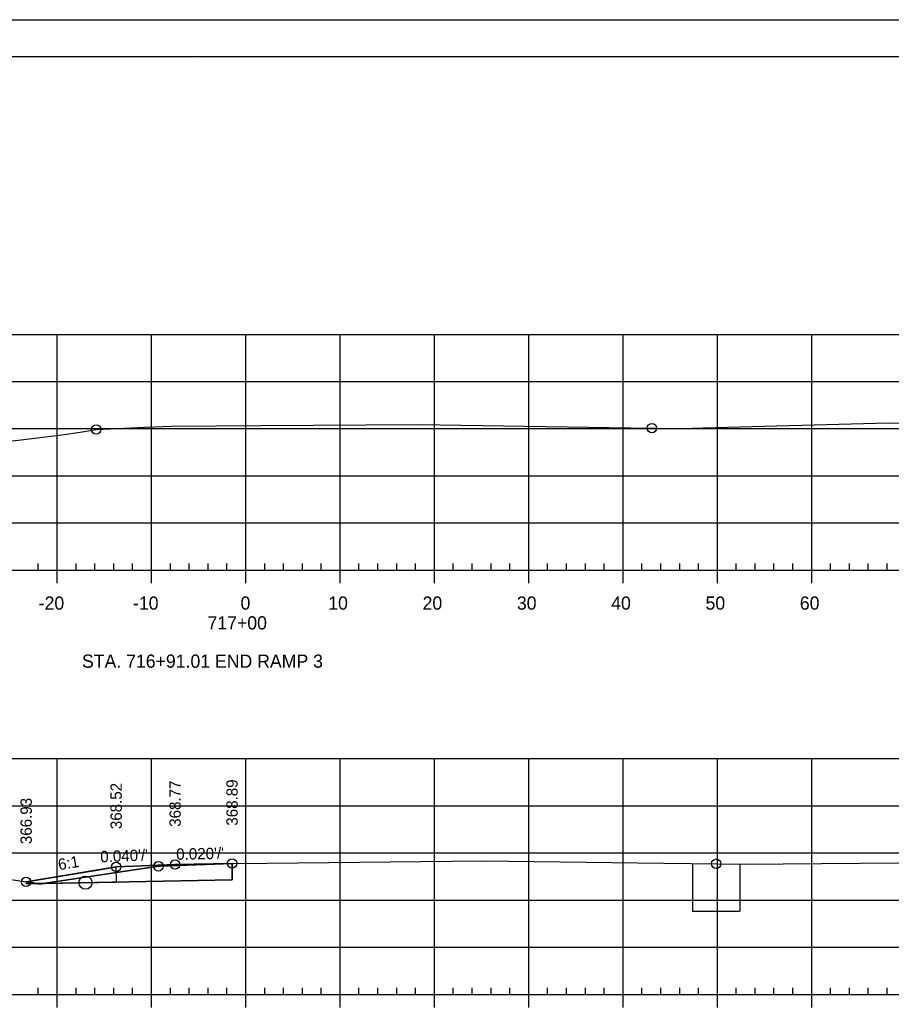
# Model space of a CAD drawing. Extents: x 1359801 to 1362404, y 372415 to 374228.
# Drawn here: x 1361179.8 to 1361272.1, y 373695.8 to 373801.3 of the extents above; entities that cross this region are included whole.
import ezdxf

# ---------------------------------------------------------------- set-up
doc = ezdxf.new("R2010")
doc.units = 0
for name, color, linetype in [('S_DRG_PT_SYM', 7, 'Continuous'), ('S_ELECTRIC_UTILITIES_ANNOT', 7, 'Continuous'), ('S_IRON_PIN', 7, 'Continuous'), ('S_MAILBOX', 7, 'Continuous'), ('S_PRIMARY_CTL', 7, 'Continuous'), ('S_SANITARY_SEWER', 7, 'Continuous'), ('S_SHOULDER', 7, 'Continuous'), ('S_UNDERGROUND_CABLE', 7, 'Continuous'), ('S_UTILITY_POLE_ANNOT', 7, 'Continuous'), ('S_UTL_PT_SYM', 7, 'Continuous'), ('S_WATER_UTILITIES', 7, 'Continuous')]:
    doc.layers.add(name, color=color, linetype=linetype)

msp = doc.modelspace()

# ---------------------------------------------------------------- linework, layer by layer
at = {"layer": 'S_DRG_PT_SYM'}
for points in [[(1361175.78, 373756.31), (1361179.88, 373756.74), (1361184.19, 373757.28), (1361186.16, 373757.58), (1361187.85, 373757.86), (1361192.99, 373758.08), (1361195.82, 373758.2), (1361205.29, 373758.26), (1361222.07, 373758.37), (1361244.5, 373758.03), (1361249.86, 373757.94), (1361252.17, 373758.01), (1361271.82, 373758.56), (1361295.59, 373758.22)], [(1361173.8, 373710.9), (1361181.55, 373709.69), (1361181.86, 373709.64), (1361182.73, 373709.78), (1361190.93, 373711.02), (1361194.26, 373711.49), (1361194.44, 373711.52), (1361194.64, 373711.52), (1361202.25, 373711.83), (1361205.99, 373711.86), (1361228.79, 373712.11), (1361248.02, 373711.87), (1361256.61, 373711.76), (1361276.98, 373711.91)]]:
    msp.add_lwpolyline(points, dxfattribs=at)
at = {"layer": 'S_ELECTRIC_UTILITIES_ANNOT'}
for p, q in [((1361202.25, 373710.08), (1361202.25, 373711.83)), ((1361180.42, 373709.87), (1361180.41, 373709.67)), ((1361180.41, 373709.67), (1361181.55, 373709.69)), ((1361181.55, 373709.69), (1361180.42, 373709.87)), ((1361180.42, 373709.87), (1361180.42, 373709.87)), ((1361182.24, 373709.7), (1361181.55, 373709.69)), ((1361182.24, 373709.7), (1361202.25, 373710.08))]:
    msp.add_line(p, q, dxfattribs=at)
for points in [[(1361202.25, 373711.83), (1361194.64, 373711.52), (1361194.44, 373711.52), (1361194.26, 373711.49), (1361190.93, 373711.02), (1361182.73, 373709.78), (1361182.24, 373709.7)], [(1361181.55, 373709.69), (1361181.86, 373709.64), (1361182.24, 373709.7)], [(1361181.55, 373709.69), (1361181.55, 373709.69)]]:
    msp.add_lwpolyline(points, dxfattribs=at)
at = {"layer": 'S_MAILBOX'}
for p, q in [((1361058.71, 373767.94), (1361348.71, 373767.94)), ((1361183.71, 373742.94), (1361183.71, 373767.94)), ((1361193.71, 373742.94), (1361193.71, 373767.94)), ((1361203.71, 373742.94), (1361203.71, 373767.94)), ((1361213.71, 373742.94), (1361213.71, 373767.94)), ((1361223.71, 373742.94), (1361223.71, 373767.94)), ((1361233.71, 373742.94), (1361233.71, 373767.94)), ((1361243.71, 373742.94), (1361243.71, 373767.94)), ((1361253.71, 373742.94), (1361253.71, 373767.94)), ((1361263.71, 373742.94), (1361263.71, 373767.94)), ((1361058.71, 373762.94), (1361348.71, 373762.94)), ((1361058.71, 373757.94), (1361348.71, 373757.94)), ((1361058.71, 373752.94), (1361348.71, 373752.94)), ((1361058.71, 373747.94), (1361348.71, 373747.94)), ((1361058.71, 373742.94), (1361348.71, 373742.94)), ((1361058.71, 373722.94), (1361348.71, 373722.94)), ((1361183.71, 373697.94), (1361183.71, 373722.94)), ((1361193.71, 373697.94), (1361193.71, 373722.94)), ((1361203.71, 373697.94), (1361203.71, 373722.94)), ((1361213.71, 373697.94), (1361213.71, 373722.94)), ((1361223.71, 373697.94), (1361223.71, 373722.94)), ((1361233.71, 373697.94), (1361233.71, 373722.94)), ((1361243.71, 373697.94), (1361243.71, 373722.94)), ((1361253.71, 373697.94), (1361253.71, 373722.94)), ((1361263.71, 373697.94), (1361263.71, 373722.94)), ((1361058.71, 373717.94), (1361348.71, 373717.94)), ((1361058.71, 373712.94), (1361348.71, 373712.94)), ((1361058.71, 373707.94), (1361348.71, 373707.94)), ((1361058.71, 373702.94), (1361348.71, 373702.94)), ((1361058.71, 373697.94), (1361348.71, 373697.94))]:
    msp.add_line(p, q, dxfattribs=at)
at = {"layer": 'S_SANITARY_SEWER'}
for points in [[(1361180.42, 373709.87), (1361188.42, 373711.2), (1361189.96, 373711.46), (1361196.21, 373711.71), (1361196.21, 373711.71), (1361196.21, 373711.71), (1361202.25, 373711.83)], [(1361202.25, 373711.83), (1361196.21, 373711.71), (1361189.96, 373711.46)]]:
    msp.add_lwpolyline(points, dxfattribs=at)
at = {"layer": 'S_SHOULDER'}
for p, q in [((1361033.31, 373801.29), (1361366.64, 373801.29)), ((1361180.42, 373709.87), (1361180.41, 373709.67)), ((1361181.09, 373709.83), (1361181.08, 373709.64))]:
    msp.add_line(p, q, dxfattribs=at)
for points in [[(1361033.3, 373801.29), (1361366.64, 373801.29), (1361366.64, 373587.95), (1361033.3, 373587.95)], [(1361279.63, 373797.4), (1361279.63, 373787.52), (1361315.36, 373787.52), (1361315.36, 373784.6), (1361338.56, 373784.6), (1361338.56, 373760.26), (1361361.89, 373760.26), (1361361.89, 373591.94), (1361045.71, 373591.94), (1361045.71, 373797.4)]]:
    msp.add_lwpolyline(points, close=True, dxfattribs=at)
for points in [[(1361190, 373709.85), (1361189.96, 373711.46), (1361180.42, 373709.87)], [(1361180.41, 373709.67), (1361190, 373709.85)]]:
    msp.add_lwpolyline(points, dxfattribs=at)
for centre, radius in [((1361187.85, 373757.86), 0.5), ((1361246.76, 373757.99), 0.5), ((1361202.25, 373711.83), 0.5), ((1361253.58, 373711.8), 0.5), ((1361189.96, 373711.46), 0.5), ((1361194.44, 373711.52), 0.5), ((1361196.21, 373711.71), 0.5), ((1361180.42, 373709.87), 0.5), ((1361186.71, 373709.79), 0.7)]:
    msp.add_circle(centre, radius, dxfattribs=at)
at = {"layer": 'S_UNDERGROUND_CABLE'}
msp.add_line((1361180.42, 373709.87), (1361180.41, 373709.67), dxfattribs=at)
msp.add_lwpolyline([(1361202.25, 373711.83), (1361202.25, 373710.08), (1361180.41, 373709.67)], dxfattribs=at)
at = {"layer": 'S_UTILITY_POLE_ANNOT'}
for p, q in [((1361251.08, 373711.8), (1361251.08, 373706.77)), ((1361256.08, 373711.8), (1361256.08, 373706.77)), ((1361251.08, 373706.77), (1361256.08, 373706.77))]:
    msp.add_line(p, q, dxfattribs=at)
at = {"layer": 'S_UTL_PT_SYM'}
for p, q in [((1361045.71, 373797.4), (1361361.89, 373797.4)), ((1361198.23, 373797.14), (1361198.23, 373797.14)), ((1361198.23, 373797.14), (1361198.23, 373797.14))]:
    msp.add_line(p, q, dxfattribs=at)
at = {"layer": 'S_WATER_UTILITIES'}
for p, q in [((1361058.71, 373742.94), (1361348.71, 373742.94)), ((1361181.71, 373742.94), (1361181.71, 373743.64)), ((1361183.71, 373741.54), (1361183.71, 373742.94)), ((1361185.71, 373742.94), (1361185.71, 373743.64)), ((1361187.71, 373742.94), (1361187.71, 373743.64)), ((1361189.71, 373742.94), (1361189.71, 373743.64)), ((1361191.71, 373742.94), (1361191.71, 373743.64)), ((1361193.71, 373741.54), (1361193.71, 373742.94)), ((1361195.71, 373742.94), (1361195.71, 373743.64)), ((1361197.71, 373742.94), (1361197.71, 373743.64)), ((1361199.71, 373742.94), (1361199.71, 373743.64)), ((1361201.71, 373742.94), (1361201.71, 373743.64)), ((1361203.71, 373741.54), (1361203.71, 373742.94)), ((1361205.71, 373742.94), (1361205.71, 373743.64)), ((1361207.71, 373742.94), (1361207.71, 373743.64)), ((1361209.71, 373742.94), (1361209.71, 373743.64)), ((1361211.71, 373742.94), (1361211.71, 373743.64)), ((1361213.71, 373741.54), (1361213.71, 373742.94)), ((1361215.71, 373742.94), (1361215.71, 373743.64)), ((1361217.71, 373742.94), (1361217.71, 373743.64)), ((1361219.71, 373742.94), (1361219.71, 373743.64)), ((1361221.71, 373742.94), (1361221.71, 373743.64)), ((1361223.71, 373741.54), (1361223.71, 373742.94)), ((1361225.71, 373742.94), (1361225.71, 373743.64)), ((1361227.71, 373742.94), (1361227.71, 373743.64)), ((1361229.71, 373742.94), (1361229.71, 373743.64)), ((1361231.71, 373742.94), (1361231.71, 373743.64)), ((1361233.71, 373741.54), (1361233.71, 373742.94)), ((1361235.71, 373742.94), (1361235.71, 373743.64)), ((1361237.71, 373742.94), (1361237.71, 373743.64)), ((1361239.71, 373742.94), (1361239.71, 373743.64)), ((1361241.71, 373742.94), (1361241.71, 373743.64)), ((1361243.71, 373741.54), (1361243.71, 373742.94)), ((1361245.71, 373742.94), (1361245.71, 373743.64)), ((1361247.71, 373742.94), (1361247.71, 373743.64)), ((1361249.71, 373742.94), (1361249.71, 373743.64)), ((1361251.71, 373742.94), (1361251.71, 373743.64)), ((1361253.71, 373741.54), (1361253.71, 373742.94)), ((1361255.71, 373742.94), (1361255.71, 373743.64)), ((1361257.71, 373742.94), (1361257.71, 373743.64)), ((1361259.71, 373742.94), (1361259.71, 373743.64)), ((1361261.71, 373742.94), (1361261.71, 373743.64)), ((1361263.71, 373741.54), (1361263.71, 373742.94)), ((1361265.71, 373742.94), (1361265.71, 373743.64)), ((1361267.71, 373742.94), (1361267.71, 373743.64)), ((1361269.71, 373742.94), (1361269.71, 373743.64)), ((1361271.71, 373742.94), (1361271.71, 373743.64)), ((1361181.71, 373697.94), (1361181.71, 373698.64)), ((1361185.71, 373697.94), (1361185.71, 373698.64)), ((1361187.71, 373697.94), (1361187.71, 373698.64)), ((1361189.71, 373697.94), (1361189.71, 373698.64)), ((1361191.71, 373697.94), (1361191.71, 373698.64)), ((1361195.71, 373697.94), (1361195.71, 373698.64)), ((1361197.71, 373697.94), (1361197.71, 373698.64)), ((1361199.71, 373697.94), (1361199.71, 373698.64)), ((1361201.71, 373697.94), (1361201.71, 373698.64)), ((1361205.71, 373697.94), (1361205.71, 373698.64)), ((1361207.71, 373697.94), (1361207.71, 373698.64)), ((1361209.71, 373697.94), (1361209.71, 373698.64)), ((1361211.71, 373697.94), (1361211.71, 373698.64)), ((1361215.71, 373697.94), (1361215.71, 373698.64)), ((1361217.71, 373697.94), (1361217.71, 373698.64)), ((1361219.71, 373697.94), (1361219.71, 373698.64)), ((1361221.71, 373697.94), (1361221.71, 373698.64)), ((1361225.71, 373697.94), (1361225.71, 373698.64)), ((1361227.71, 373697.94), (1361227.71, 373698.64)), ((1361229.71, 373697.94), (1361229.71, 373698.64)), ((1361231.71, 373697.94), (1361231.71, 373698.64)), ((1361235.71, 373697.94), (1361235.71, 373698.64)), ((1361237.71, 373697.94), (1361237.71, 373698.64)), ((1361239.71, 373697.94), (1361239.71, 373698.64)), ((1361241.71, 373697.94), (1361241.71, 373698.64)), ((1361245.71, 373697.94), (1361245.71, 373698.64)), ((1361247.71, 373697.94), (1361247.71, 373698.64)), ((1361249.71, 373697.94), (1361249.71, 373698.64)), ((1361251.71, 373697.94), (1361251.71, 373698.64)), ((1361255.71, 373697.94), (1361255.71, 373698.64)), ((1361257.71, 373697.94), (1361257.71, 373698.64)), ((1361259.71, 373697.94), (1361259.71, 373698.64)), ((1361261.71, 373697.94), (1361261.71, 373698.64)), ((1361265.71, 373697.94), (1361265.71, 373698.64)), ((1361267.71, 373697.94), (1361267.71, 373698.64)), ((1361269.71, 373697.94), (1361269.71, 373698.64)), ((1361271.71, 373697.94), (1361271.71, 373698.64)), ((1361058.71, 373697.94), (1361348.71, 373697.94)), ((1361183.71, 373696.54), (1361183.71, 373697.94)), ((1361193.71, 373696.54), (1361193.71, 373697.94)), ((1361203.71, 373696.54), (1361203.71, 373697.94)), ((1361213.71, 373696.54), (1361213.71, 373697.94)), ((1361223.71, 373696.54), (1361223.71, 373697.94)), ((1361233.71, 373696.54), (1361233.71, 373697.94)), ((1361243.71, 373696.54), (1361243.71, 373697.94)), ((1361253.71, 373696.54), (1361253.71, 373697.94)), ((1361263.71, 373696.54), (1361263.71, 373697.94))]:
    msp.add_line(p, q, dxfattribs=at)

# ---------------------------------------------------------------- texts
at = {"layer": 'S_IRON_PIN'}
for s, rotation, p in [('368.52', 90, (1361190.56, 373715.46)), ('368.77', 90, (1361196.81, 373715.71)), ('368.89', 90, (1361202.85, 373715.83)), ('366.93', 90, (1361181.02, 373713.87)), ("0.040'/'", 2.289, (1361188.3, 373711.94)), ("0.020'/'", 1.1484, (1361196.34, 373712.21)), ('6:1', 9.4623, (1361183.91, 373711.1))]:
    msp.add_text(s, height=1.2, rotation=rotation, dxfattribs=at).set_placement(p)
at = {"layer": 'S_PRIMARY_CTL'}
for s, p in [('-20', (1361181.75, 373738.74)), ('-10', (1361191.75, 373738.74)), ('0', (1361203.15, 373738.74)), ('10', (1361212.45, 373738.74)), ('20', (1361222.45, 373738.74)), ('30', (1361232.45, 373738.74)), ('40', (1361242.45, 373738.74)), ('50', (1361252.45, 373738.74)), ('60', (1361262.45, 373738.74)), ('717+00', (1361199.65, 373736.64)), ('STA. 716+91.01 END RAMP 3', (1361186.34, 373732.58))]:
    msp.add_text(s, height=1.4, dxfattribs=at).set_placement(p)
at = {"layer": 'S_SHOULDER'}
for p in [(1361195.78, 373758.15), (1361202.2, 373711.78)]:
    msp.add_text('+', height=0.1, dxfattribs=at).set_placement(p)

doc.saveas('drawing.dxf')
